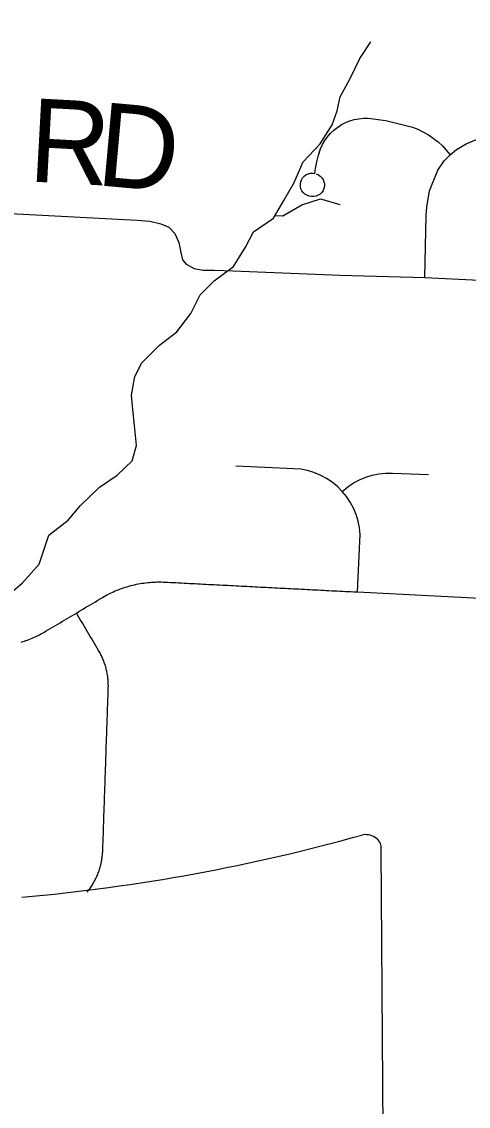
# Model space of a CAD drawing. Extents: x 114604 to 551442, y 316898 to 567001.
# Drawn here: x 173471 to 175079, y 459836 to 463739 of the extents above; entities that cross this region are included whole.
import ezdxf

# ---------------------------------------------------------------- set-up
doc = ezdxf.new("R2010")
doc.units = 0
for name, color, linetype in [('GE_P_Alignment_1000_Cardinal_Points', 7, 'Continuous'), ('GE_P_Alignment_500_Curve_Data', 7, 'Continuous'), ('PM_P_Cells', 7, 'Continuous'), ('PM_P_Crosswalk', 7, 'Continuous')]:
    doc.layers.add(name, color=color, linetype=linetype)

msp = doc.modelspace()

# ---------------------------------------------------------------- linework, layer by layer
at = {"layer": 'GE_P_Alignment_1000_Cardinal_Points'}
for points in [[(174929.6, 463071.5), (174939.2, 463130.5), (174969.1, 463204.8), (174992.4, 463237.5), (175013.7, 463259.6), (175036.4, 463278.6), (175070.6, 463299.7), (175107.8, 463315.1), (175173.7, 463333.1), (175207.2, 463339.7), (175259.1, 463348.2), (175299.5, 463360.3), (175337.7, 463378.3), (175371.9, 463401.2), (175398.1, 463424.7), (175410.8, 463440.7), (175432.3, 463475.4), (175448.1, 463513), (175453.7, 463532.6), (175460.3, 463572.9), (175460.6, 463613.7), (175454.5, 463654.1), (175437.3, 463715.5), (175411.4, 463806.7)], [(174531.5, 463191.1), (174539, 463187.9), (174545.8, 463183.2), (174551.5, 463177.4), (174556, 463170.5), (174559, 463162.9), (174560.6, 463154.9), (174560.5, 463146.7), (174558.8, 463138.7), (174555.7, 463131.2), (174551.1, 463124.4), (174545.3, 463118.6), (174538.5, 463114.1), (174530.9, 463111), (174522.9, 463109.4), (174514.7, 463109.4), (174505.4, 463111.3), (174497.7, 463114.1), (174490.7, 463118.4), (174484.7, 463123.9), (174479.9, 463130.5), (174476.4, 463137.9), (174474.4, 463145.8), (174474.1, 463154), (174475.3, 463162.1), (174478.1, 463169.8), (174482.3, 463176.8), (174487.8, 463182.8), (174494.3, 463187.7), (174501.7, 463191.2), (174509.6, 463193.2), (174517.8, 463193.6), (174525.9, 463192.5), (174528.2, 463210.1), (174532.9, 463234.3), (174539.1, 463258.1), (174546.8, 463281.4), (174553.7, 463296.6), (174562, 463311.1), (174571.7, 463324.7), (174582.6, 463337.4), (174594.6, 463348.9), (174621.8, 463368.3), (174636.6, 463375.9), (174652.1, 463382.1), (174668.2, 463386.7), (174684.6, 463389.8), (174701.2, 463391.4), (174717.9, 463391.3), (174782.3, 463382.8), (174877.8, 463359.6), (174897.7, 463351.8), (174935.6, 463331.8), (174970, 463306.5), (174985.7, 463291.9), (175013.7, 463259.6)], [(170733.4, 463191.6), (171128.4, 463170.6), (171331.2, 463157), (172051.3, 463116.6), (172789.7, 463078.4), (173292, 463055.2), (173886.4, 463024.3), (173932.1, 463021), (173972.1, 463011.3), (174000.3, 462999.5), (174021.9, 462977.1), (174036.7, 462944.2), (174043.4, 462907.8), (174049.6, 462881.3), (174063.2, 462865.9), (174091.8, 462850.6), (174123.9, 462844.8), (174165.4, 462844.6), (174230.5, 462842.5), (174617.4, 462826.8), (174922.8, 462817.8), (175977.2, 462766.4)], [(174922.8, 462817.8), (174927.1, 463041.7), (174929.6, 463071.5)], [(174679.3, 461687.1), (174688.7, 461868.8), (174688.9, 461893.3), (174686.6, 461917.7), (174681.9, 461941.7), (174674.8, 461965.1), (174665.5, 461987.8), (174654, 462009.4), (174640.4, 462029.7), (174624.9, 462048.6), (174607.4, 462066), (174588.3, 462081.6), (174567.8, 462095.3), (174546, 462106.8), (174523.2, 462116.2), (174499.6, 462123.2), (174475.4, 462128), (174450.9, 462130.3), (174242.3, 462139.5)], [(174624.9, 462048.6), (174645.1, 462065.4), (174665.4, 462079), (174686.9, 462090.6), (174709.4, 462100), (174732.7, 462107.1), (174756.7, 462112), (174781, 462114.5), (174805.4, 462114.6), (174935.4, 462108.9)], [(173468.8, 461506.1), (173474.5, 461507.8), (173480.2, 461509.6), (173485.8, 461511.4), (173491.4, 461513.4), (173496.9, 461515.5), (173502.4, 461517.7), (173507.9, 461519.9), (173513.3, 461522.3), (173518.7, 461524.7), (173524.1, 461527.2), (173529.4, 461529.9), (173534.7, 461532.6), (173539.9, 461535.4), (173545.1, 461538.3), (173550.2, 461541.3), (173558.6, 461546.2), (173567, 461551.2), (173575.4, 461556.2), (173583.8, 461561.2), (173592.2, 461566.2), (173600.6, 461571.1), (173609, 461576.1), (173617.4, 461581.1), (173625.8, 461586), (173634.2, 461591), (173642.6, 461596), (173651, 461601), (173659.4, 461605.9), (173667.8, 461610.9), (173676.3, 461616), (173684.9, 461621.1), (173693.5, 461626.2), (173702, 461631.3), (173710.6, 461636.3), (173719.1, 461641.4), (173727.7, 461646.5), (173736.3, 461651.5), (173744.9, 461656.6), (173753.4, 461661.7), (173762, 461666.8), (173768, 461670.2), (173774, 461673.6), (173780.1, 461676.9), (173786.2, 461680), (173792.4, 461683.1), (173798.7, 461686), (173804.9, 461688.9), (173811.3, 461691.6), (173817.7, 461694.2), (173824.1, 461696.7), (173830.5, 461699.1), (173837.1, 461701.4), (173843.6, 461703.5), (173850.2, 461705.5), (173856.8, 461707.5), (173863.5, 461709.3), (173870.2, 461711), (173876.9, 461712.6), (173883.6, 461714.1), (173890.4, 461715.5), (173897.2, 461716.7), (173904, 461717.8), (173910.8, 461718.8), (173917.6, 461719.7), (173924.5, 461720.5), (173931.3, 461721.2), (173938.2, 461721.7), (173945.1, 461722.1), (173952, 461722.4), (173958.9, 461722.6), (173965.8, 461722.7), (173972.7, 461722.6), (173979.6, 461722.4), (173986.5, 461722.1), (173996.3, 461721.6), (174006.2, 461721.1), (174016, 461720.6), (174025.9, 461720.1), (174035.7, 461719.6), (174045.6, 461719.1), (174055.4, 461718.6), (174065.3, 461718.1), (174075.1, 461717.6), (174085, 461717.1), (174094.8, 461716.6), (174104.6, 461716), (174114.5, 461715.6), (174124.3, 461715), (174134.2, 461714.6), (174144, 461714), (174153.9, 461713.5), (174163.7, 461713), (174173.6, 461712.5), (174183.4, 461712), (174193.3, 461711.5), (174203.1, 461711), (174213, 461710.5), (174222.8, 461710), (174232.7, 461709.5), (174242.5, 461709), (174252.3, 461708.4), (174262.2, 461708), (174272, 461707.4), (174281.9, 461706.9), (174291.7, 461706.4), (174301.6, 461705.9), (174311.4, 461705.4), (174321.3, 461704.9), (174331.1, 461704.4), (174341, 461703.9), (174350.8, 461703.4), (174360.7, 461702.9), (174370.5, 461702.4), (174380.4, 461701.9), (174390.2, 461701.4), (174400, 461700.8), (174409.9, 461700.4), (174419.7, 461699.8), (174429.6, 461699.3), (174439.4, 461698.8), (174449.2, 461698.3), (174459.1, 461697.8), (174468.9, 461697.3), (174478.8, 461696.8), (174488.6, 461696.3), (174498.5, 461695.8), (174508.3, 461695.3), (174518.2, 461694.8), (174528, 461694.3), (174537.9, 461693.8), (174547.7, 461693.3), (174557.6, 461692.7), (174567.4, 461692.2), (174577.2, 461691.7), (174587.1, 461691.2), (174596.9, 461690.7), (174606.8, 461690.2), (174616.6, 461689.7), (174626.5, 461689.2), (174636.3, 461688.7), (174646.2, 461688.2), (174656, 461687.7), (174665.9, 461687.2), (174679.3, 461687.1), (175260.5, 461656.6)], [(173706, 460606), (173710.3, 460611.5), (173712.9, 460615), (173715.5, 460618.5), (173718, 460622), (173720.4, 460625.6), (173722.8, 460629.2), (173725.1, 460632.9), (173727.4, 460636.6), (173729.6, 460640.4), (173731.7, 460644.2), (173733.8, 460648), (173735.8, 460651.8), (173737.7, 460655.7), (173739.6, 460659.7), (173741.4, 460663.6), (173743.1, 460667.6), (173744.8, 460671.6), (173746.3, 460675.7), (173747.9, 460679.7), (173749.3, 460683.9), (173750.7, 460688), (173752, 460692.1), (173753.2, 460696.3), (173754.4, 460700.5), (173755.5, 460704.7), (173756.4, 460708.9), (173757.4, 460713.2), (173758.3, 460717.4), (173759, 460721.7), (173759.7, 460726), (173760.4, 460730.3), (173761, 460734.6), (173761.4, 460738.9), (173761.8, 460743.3), (173762.2, 460747.6), (173762.4, 460751.9), (173762.6, 460756.3), (173763, 460766.2), (173763.3, 460776.1), (173763.6, 460786), (173764, 460795.8), (173764.3, 460805.8), (173764.7, 460815.6), (173765, 460825.5), (173765.3, 460835.4), (173765.7, 460845.3), (173766, 460855.2), (173766.3, 460865.1), (173766.7, 460875), (173767, 460884.9), (173767.3, 460894.8), (173767.7, 460904.7), (173768, 460914.6), (173768.3, 460924.5), (173768.7, 460934.4), (173769, 460944.3), (173769.4, 460954.2), (173769.7, 460964.1), (173770.1, 460973.9), (173770.4, 460983.9), (173770.7, 460993.7), (173771.1, 461003.6), (173771.4, 461013.5), (173771.7, 461023.4), (173772.1, 461033.3), (173772.4, 461043.2), (173772.7, 461053.1), (173773.1, 461063), (173773.4, 461072.9), (173773.8, 461082.8), (173774.1, 461092.7), (173774.4, 461102.6), (173774.8, 461112.5), (173775.1, 461122.3), (173775.4, 461132.3), (173775.8, 461142.1), (173776.1, 461152), (173776.4, 461161.9), (173776.8, 461171.8), (173777.1, 461181.7), (173777.5, 461191.6), (173777.8, 461201.5), (173778.1, 461211.4), (173778.5, 461221.3), (173778.8, 461231.2), (173779.2, 461241.1), (173779.5, 461251), (173779.8, 461260.9), (173780.2, 461270.8), (173780.5, 461280.7), (173780.8, 461290.6), (173781.2, 461300.4), (173781.5, 461310.4), (173781.8, 461320.2), (173782.2, 461330.1), (173782.5, 461340), (173782.6, 461344.3), (173782.7, 461348.7), (173782.6, 461353), (173782.5, 461357.2), (173782.3, 461361.6), (173782.1, 461365.9), (173781.7, 461370.2), (173781.3, 461374.5), (173780.8, 461378.8), (173780.3, 461383), (173779.6, 461387.3), (173778.9, 461391.5), (173778.2, 461395.8), (173777.3, 461400), (173776.4, 461404.2), (173775.4, 461408.4), (173774.3, 461412.6), (173773.2, 461416.7), (173772, 461420.9), (173770.7, 461425), (173769.3, 461429.1), (173767.9, 461433.2), (173766.4, 461437.2), (173764.9, 461441.2), (173763.2, 461445.2), (173761.5, 461449.2), (173759.7, 461453.1), (173757.9, 461457), (173756, 461460.9), (173754.1, 461464.7), (173752, 461468.5), (173749.9, 461472.3), (173747.7, 461476), (173742.7, 461484.4), (173737.7, 461492.9), (173732.7, 461501.3), (173727.7, 461509.7), (173722.7, 461518.2), (173717.7, 461526.6), (173712.7, 461535), (173707.7, 461543.5), (173702.7, 461551.9), (173697.8, 461560.3), (173692.8, 461568.7), (173687.8, 461577.2), (173682.8, 461585.6), (173677.8, 461594.1), (173672.8, 461602.5), (173667.8, 461610.9)]]:
    msp.add_lwpolyline(points, dxfattribs=at)
at = {"layer": 'GE_P_Alignment_500_Curve_Data'}
msp.add_line((174777.2, 459102.2), (174765.3, 460760.4), dxfattribs=at)
for centre, major_axis, ratio, start_param, end_param in [((172875.1, 464990), (5536.3, 39.9), 0.800001, 4.814396, 5.04237), ((174707.3, 460766.8), (58.1, 0.4), 0.8, 6.141152, 7.989035)]:
    msp.add_ellipse(centre, major_axis=major_axis, ratio=ratio, start_param=start_param, end_param=end_param, dxfattribs=at)
at = {"layer": 'PM_P_Cells'}
for points in [[(173396.7, 461653), (173474.1, 461719.6), (173533.5, 461786.1), (173551.1, 461840.3), (173568.7, 461890.5), (173638.2, 461945.1), (173681.8, 461997.5), (173751.2, 462064), (173814.8, 462106.5), (173868.4, 462159), (173884, 462213.1), (173877.4, 462285.2), (173871, 462343.2), (173866.6, 462395.3), (173878.1, 462461.4), (173903.7, 462511.7), (173967.1, 462574.2), (174028.7, 462622.7), (174080.2, 462689.1), (174113.6, 462755.4), (174163.2, 462805.8), (174232.8, 462858.4), (174276.2, 462926.8), (174305.7, 462983), (174377.3, 463031.6), (174414.8, 463095.9), (174450.3, 463158.2), (174483.7, 463234.6), (174545.1, 463299.1), (174588.6, 463367.4), (174606.2, 463417.6), (174617.8, 463467.8), (174653.3, 463534.1), (174688.7, 463606.4), (174728.2, 463666.7)], [(174382.8, 463041), (174411.2, 463039.8), (174478.9, 463080.3), (174546.7, 463100.8), (174616.8, 463081.3)]]:
    msp.add_lwpolyline(points, dxfattribs=at)

# ---------------------------------------------------------------- texts
at = {"layer": 'PM_P_Crosswalk'}
for s, rotation, p in [('R', 356.894, (173492, 463164.2)), ('D', 354.7975, (173735.2, 463151))]:
    msp.add_text(s, height=300, rotation=rotation, dxfattribs=at).set_placement(p)

doc.saveas('drawing.dxf')
